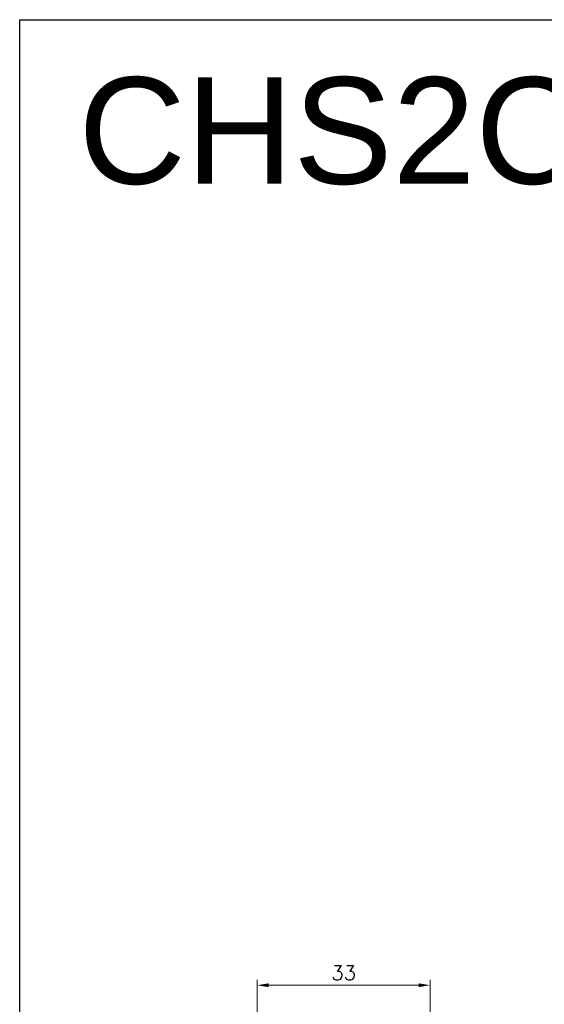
# Model space of a CAD drawing. Header units: millimetres. Extents: x 399 to 6233, y -1870 to 1602.
# Tile 356 of 656: x 4059 to 4159, y 676 to 864. Entities that reach past the tile are written whole.
import ezdxf

# ---------------------------------------------------------------- set-up
doc = ezdxf.new("R2010")
doc.units = ezdxf.units.MM
doc.layers.add('AM_5', color=3, linetype='Continuous', lineweight=25)
doc.styles.get("Standard").update_dxf_attribs({"font": 'arial.ttf'})
doc.styles.add('尺寸標註', font='romans.shx', dxfattribs={"bigfont": 'CHINESET.SHX'})
doc.dimstyles.new('複本(2) CNS2-1$0', dxfattribs={"dimtxt": 2.75, "dimasz": 2.2, "dimexe": 1, "dimexo": 1, "dimgap": 1, "dimtad": 1, "dimtoh": 1, "dimdsep": 46, "dimtxsty": '尺寸標註', "dimcen": 0, "dimclrd": 2, "dimclre": 2, "dimclrt": 3, "dimadec": 0, "dimazin": 2, "dimtp": 0.1, "dimtm": 0.1, "dimtfac": 0.71, "dimtmove": 0, "dimatfit": 0, "dimfxl": 0, "dimlwd": 13, "dimlwe": 13, "dimarcsym": 0})

# ---------------------------------------------------------------- blocks, each defined once
blk = doc.blocks.new('*D144')
at = {"layer": 'AM_5', "color": 2, "lineweight": 13}
for p, q in [((4104.15, 640.81), (4104.15, 680.44)), ((4134.95, 679.44), (4106.35, 679.44)), ((4137.15, 640.81), (4137.15, 680.44))]:
    blk.add_line(p, q, dxfattribs=at)
at = {"layer": 'AM_5', "color": 2, "lineweight": -2}
for points in [[(4106.35, 679.81), (4106.35, 679.07), (4104.15, 679.44)], [(4134.95, 679.81), (4134.95, 679.07), (4137.15, 679.44)]]:
    blk.add_solid(points, dxfattribs=at)
at = {"layer": 'Defpoints', "color": 0, "lineweight": -2}
for p in [(4104.15, 679.44), (4104.15, 639.81), (4137.15, 639.81)]:
    blk.add_point(p, dxfattribs=at)
at = {"layer": 'AM_5', "color": 3, "insert": (4120.65, 681.81), "char_height": 2.75, "attachment_point": 5, "style": '尺寸標註'}
blk.add_mtext('33', dxfattribs=at)

msp = doc.modelspace()

# ---------------------------------------------------------------- linework, layer by layer
msp.add_lwpolyline([(4058.784, 475.766), (4058.784, 863.885), (4485.112, 863.885), (4485.112, 475.766)])
msp.add_lwpolyline([(4058.784, 863.885), (4485.112, 863.885), (4485.112, 272.102), (4058.784, 272.102)], close=True)

# ---------------------------------------------------------------- texts
msp.add_text('CHS2C-S40-W(R/L/W/M)', height=20.349).set_placement((4069.987, 832.533))

# ---------------------------------------------------------------- dimensions: what is measured, and where the dimension line sits
at = {"layer": 'AM_5'}
dim = msp.add_linear_dim(base=(4104.151, 679.439), p1=(4137.151, 639.806), p2=(4104.151, 639.806), dimstyle='複本(2) CNS2-1$0', override={"dimdec": 1}, dxfattribs=at)
dim.commit()
dim.dimension.update_dxf_attribs({"geometry": '*D144', "text_midpoint": (4120.651, 679.439), "dimtype": 160})

doc.saveas('drawing.dxf')
